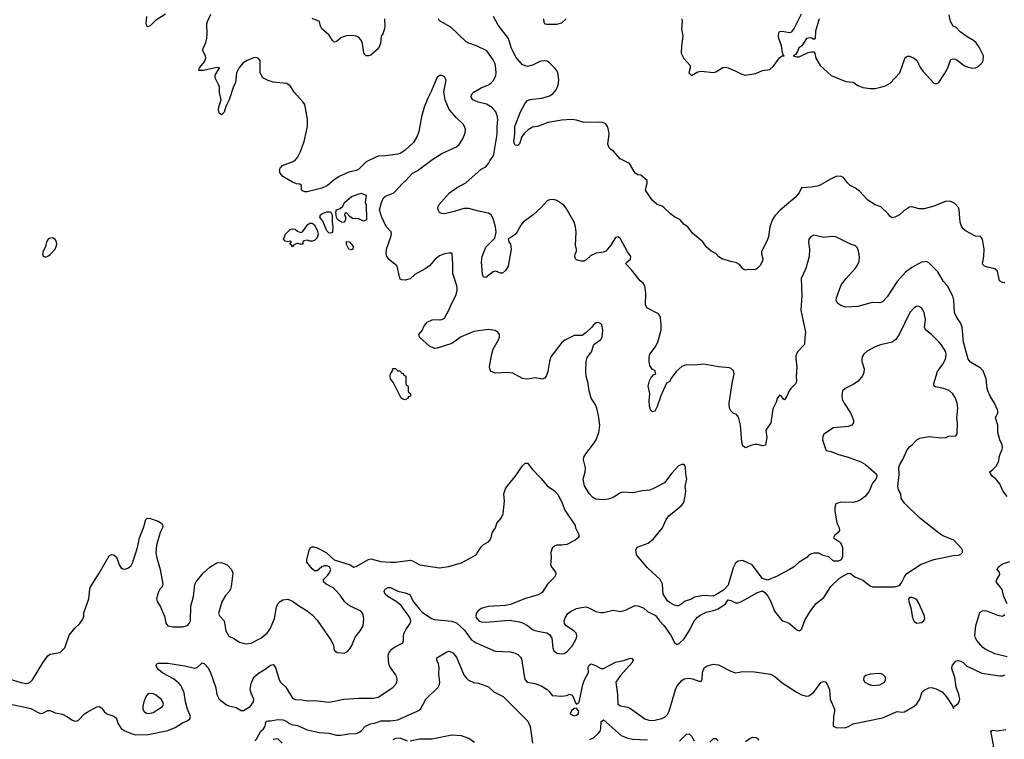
# Model space of a CAD drawing. Header units: inches. Extents: x 2001573 to 2220545, y 644482 to 846830.
# Tile 703 of 755: x 2165740 to 2173786, y 790523 to 796404. Entities that reach past the tile are written whole.
import ezdxf

# ---------------------------------------------------------------- set-up
doc = ezdxf.new("R2010")
doc.units = ezdxf.units.IN
doc.header["$MEASUREMENT"] = 0
doc.layers.add('C1769', color=7, linetype='Continuous')
doc.layers.add('C1779', color=7, linetype='Continuous')

msp = doc.modelspace()

# ---------------------------------------------------------------- linework, layer by layer
at = {"layer": 'C1769', "color": 5}
for points, elevation in [([(2166930, 796449), (2166850, 796399), (2166810, 796357.2), (2166790, 796345.2), (2166778, 796350), (2166772.9, 796372.9), (2166779.7, 796430)], 380), ([(2170000, 793467.7), (2169950, 793476), (2169890, 793466), (2169850, 793472.3), (2169770, 793514.5), (2169730, 793519.6), (2169630, 793516), (2169589.6, 793530), (2169580.5, 793550), (2169579.7, 793570), (2169597.1, 793670), (2169610, 793712.4), (2169652.9, 793787), (2169659.4, 793810), (2169659.8, 793830), (2169650, 793848), (2169625.2, 793865.2), (2169567.1, 793872.9), (2169450, 793857), (2169347.4, 793812.6), (2169270, 793758.2), (2169150, 793719.8), (2169130, 793717.8), (2169090, 793736.8), (2169006, 793810), (2169002, 793830), (2169030, 793864), (2169043.5, 793896.5), (2169070, 793933.4), (2169110.5, 793950.5), (2169150, 793954.9), (2169170, 793950.5), (2169190, 793952.7), (2169210, 793966), (2169250, 794036.4), (2169264.8, 794075.2), (2169303.9, 794150), (2169314.7, 794190), (2169315.1, 794210), (2169312.4, 794230), (2169279, 794330), (2169280.3, 794410), (2169274.5, 794490), (2169270, 794496), (2169250, 794497), (2169210, 794489.6), (2169170, 794473.3), (2169133.9, 794446.1), (2169087.8, 794392.2), (2169053.1, 794366.9), (2168970, 794321.6), (2168930, 794287.6), (2168890, 794274.5), (2168858.6, 794278.6), (2168850, 794284), (2168842.3, 794302.3), (2168825.2, 794390), (2168761.2, 794441.2), (2168739, 794470), (2168733.6, 794493.6), (2168737.2, 794530), (2168773.2, 794630), (2168778, 794658), (2168775.3, 794670), (2168733.6, 794713.6), (2168696.6, 794796.6), (2168680.5, 794850), (2168695.2, 794910), (2168711.7, 794948.3), (2168730, 794963.2), (2168797.6, 794990), (2168870, 795068.5), (2168895.6, 795090), (2168948.8, 795151.2), (2168986.6, 795170), (2169115.4, 795264.6), (2169188.6, 795311.4), (2169310, 795366.4), (2169330, 795383), (2169362.4, 795430), (2169381, 795479), (2169381.6, 795510), (2169375.6, 795530), (2169363.6, 795550), (2169310, 795601.6), (2169250.6, 795670.6), (2169216.8, 795750), (2169206.6, 795813.4), (2169226, 795910), (2169210, 795937.2), (2169190, 795949.2), (2169170, 795949.2), (2169147.3, 795930), (2169103.4, 795816.6), (2169076.2, 795763.8), (2169046.4, 795690), (2169024.4, 795610), (2169000.5, 795490), (2168986.6, 795453.4), (2168958.3, 795401.7), (2168890, 795337.6), (2168850, 795311.6), (2168830, 795304.7), (2168729.1, 795290.9), (2168670, 795289.7), (2168650, 795281.3), (2168570, 795241.6), (2168510, 795183.7), (2168490, 795172.7), (2168430, 795159), (2168350, 795122.7), (2168306.6, 795093.4), (2168256, 795050), (2168210, 795026.6), (2168090, 794997.2), (2168070, 794997.2), (2168050, 795005.2), (2168044, 795010), (2168042, 795050), (2168030, 795059), (2168003.1, 795063.1), (2167970, 795076), (2167890, 795122.4), (2167867.6, 795150), (2167864.2, 795170), (2167869.6, 795190), (2167887.7, 795212.3), (2167973.4, 795246.6), (2167990, 795256.4), (2168010, 795279.1), (2168033.7, 795326.3), (2168064, 795410), (2168091.2, 795530), (2168091, 795591), (2168069.2, 795710), (2168057.2, 795730), (2167986.6, 795810), (2167950, 795864), (2167922, 795882), (2167810, 795894.5), (2167770, 795907.3), (2167726, 795930), (2167704.5, 795970), (2167704, 796070), (2167689.3, 796089.3), (2167670, 796094), (2167650, 796091.3), (2167598.8, 796070), (2167564, 796050), (2167530, 796008.7), (2167510.8, 795970), (2167502, 795890), (2167484.4, 795850), (2167451.4, 795748.6), (2167424.6, 795695.4), (2167411.4, 795648.5), (2167390, 795626), (2167370, 795639), (2167364.7, 795664.8), (2167366.7, 795693.3), (2167386.3, 795750), (2167372.8, 795810), (2167371.2, 795850), (2167366.3, 795870), (2167336.3, 795930), (2167337.4, 795950), (2167372, 796010), (2167350, 796014.8), (2167242, 795990), (2167204, 795990), (2167209.3, 796010), (2167250, 796058.8), (2167261.6, 796090), (2167257.6, 796110), (2167236.9, 796150), (2167238, 796170), (2167261.2, 796218.8), (2167268.7, 796250), (2167272.1, 796290), (2167269.7, 796370), (2167274, 796390), (2167302.4, 796450)], 380), ([(2168722, 796410), (2168724, 796350), (2168720.7, 796330), (2168706.8, 796290), (2168694.8, 796270), (2168687.7, 796210), (2168670.6, 796170), (2168610, 796115.3), (2168590, 796108.7), (2168570, 796109), (2168559, 796119), (2168552.9, 796132.9), (2168542, 796210), (2168530, 796237.2), (2168510, 796259.5), (2168489.6, 796269.6), (2168450, 796274), (2168410, 796271.8), (2168370, 796258), (2168330, 796226.6), (2168310, 796221.2), (2168294.8, 796234.8), (2168270, 796279), (2168208, 796330), (2168198, 796350), (2168188.7, 796390), (2168130, 796415.3)], 360), ([(2170000, 794868.8), (2169936.5, 794810), (2169852.9, 794750), (2169834.7, 794725.3), (2169806.3, 794670), (2169790.1, 794649.9), (2169730.4, 794610), (2169736.5, 794590), (2169750.6, 794570.6), (2169757.3, 794530), (2169731.9, 794390), (2169710, 794353.2), (2169686.4, 794333.6), (2169670, 794333.2), (2169630, 794349.4), (2169610, 794343.7), (2169550, 794298), (2169530, 794299), (2169523.1, 794323.1), (2169513.8, 794426.2), (2169518.7, 794470), (2169550, 794543.8), (2169622, 794618), (2169632.3, 794667.7), (2169628.6, 794710), (2169610, 794779), (2169593.6, 794810), (2169570, 794823.5), (2169490, 794838.4), (2169410, 794859.8), (2169370, 794860.4), (2169290, 794836), (2169210, 794818.7), (2169190, 794820.7), (2169170, 794829.5), (2169159.3, 794850), (2169156, 794870), (2169163.7, 794890), (2169251.6, 794990), (2169309.6, 795030), (2169384.7, 795070), (2169510, 795181.3), (2169550, 795201.6), (2169570, 795227.7), (2169580.5, 795250), (2169610, 795288.4), (2169615.1, 795304.9), (2169642.7, 795470), (2169641.6, 795530), (2169646.3, 795586.4), (2169644.5, 795610), (2169631.9, 795650), (2169604.9, 795684.9), (2169553.4, 795713.4), (2169486.6, 795730), (2169460.8, 795740.8), (2169442.9, 795750), (2169429.5, 795770), (2169433, 795790), (2169450, 795811.5), (2169510, 795848.1), (2169570, 795872.1), (2169592.8, 795887.2), (2169612.2, 795907.8), (2169630, 795948), (2169633.4, 795970), (2169629.1, 796030), (2169622.9, 796050), (2169610, 796076.4), (2169558, 796150), (2169471.9, 796191.9), (2169410, 796211.3), (2169384.7, 796224.7), (2169263.3, 796343.3), (2169170, 796394), (2169160.9, 796410)], 360), ([(2170000, 796064.2), (2169990, 796062.7), (2169930, 796031.8), (2169890, 796020.9), (2169850, 796034), (2169796.1, 796096.1), (2169759.7, 796170), (2169733, 796250), (2169650, 796358.4), (2169610.9, 796430.9)], 340), ([(2170000, 795543.5), (2169967.5, 795532.5), (2169930, 795525.2), (2169896.1, 795503.9), (2169863.9, 795476.1), (2169842.8, 795450), (2169824.7, 795390), (2169810, 795375.3), (2169790, 795378), (2169782, 795390), (2169779, 795410), (2169787.3, 795470), (2169786.9, 795530), (2169831.2, 795650), (2169870, 795721.6), (2169890, 795743.1), (2169910, 795753.1), (2170000, 795762.2)], 340), ([(2165670, 791011.8), (2165750, 790987), (2165790, 790979.5), (2165810, 790982.4), (2165828.3, 790991.7), (2165845.6, 791010), (2165930, 791147.3), (2165970, 791204), (2165990, 791217.3), (2166070, 791231), (2166109.5, 791270.5), (2166144.9, 791375.1), (2166189.2, 791430), (2166231.8, 791468.2), (2166255.6, 791504.4), (2166263.7, 791530), (2166264.8, 791555.2), (2166303.6, 791670), (2166311.8, 791750), (2166318.4, 791770), (2166390, 791881), (2166470, 792022.8), (2166490, 792034), (2166509.3, 792030.7), (2166530, 792010.7), (2166552.4, 791950), (2166570, 791920.7), (2166590, 791913.4), (2166610, 791915.5), (2166630, 791924.9), (2166650, 791942), (2166664.2, 791970), (2166702.7, 792090), (2166718, 792170), (2166751.4, 792250), (2166770, 792318), (2166782, 792330), (2166810, 792328.5), (2166870, 792306), (2166898, 792290), (2166908.6, 792270), (2166905.7, 792250), (2166888.2, 792211.8), (2166857, 792110), (2166853.1, 792050), (2166856.9, 792016.9), (2166886.4, 791910), (2166910.5, 791790), (2166903, 791770), (2166887.7, 791752.3), (2166870, 791719.3), (2166858.5, 791670), (2166863.6, 791650), (2166887.2, 791610), (2166923.1, 791530), (2166932.7, 791472.7), (2166950, 791450.8), (2166990, 791442), (2167070, 791443), (2167110, 791452.7), (2167125.6, 791470), (2167135.6, 791490), (2167139.4, 791610), (2167159.8, 791690), (2167171.2, 791788.8), (2167180.7, 791810), (2167239.5, 791880.5), (2167294.5, 791930), (2167350, 791963.8), (2167390, 791967.3), (2167436, 791950), (2167471, 791910), (2167482, 791882), (2167468.3, 791771.7), (2167461.6, 791750), (2167450.4, 791730), (2167422, 791698), (2167392.9, 791647.2), (2167365.3, 791550), (2167374.9, 791530), (2167411.2, 791490), (2167424.7, 791410), (2167450, 791366.4), (2167490, 791346.7), (2167536.3, 791316.3), (2167590, 791302.6), (2167630, 791308.9), (2167710, 791348.2), (2167762.7, 791390), (2167790, 791431.7), (2167823.2, 791510), (2167838.5, 791601.5), (2167848.7, 791630), (2167868.4, 791650), (2167890, 791663.2), (2167930, 791669), (2167970, 791652.7), (2168025.7, 791610), (2168090, 791572.1), (2168130, 791541.3), (2168170, 791497.7), (2168285.7, 791330), (2168303.7, 791290), (2168310.8, 791250), (2168332.8, 791232.8), (2168390, 791225.5), (2168419.7, 791240.3), (2168438.2, 791261.8), (2168454.3, 791290), (2168481.8, 791358.2), (2168523, 791410), (2168547.6, 791450), (2168551.5, 791508.5), (2168544.7, 791550), (2168527.6, 791570), (2168447.2, 791607.2), (2168422.9, 791622.9), (2168394.7, 791650), (2168359.5, 791699.5), (2168321.5, 791741.5), (2168300.3, 791760.3), (2168243, 791790), (2168223.5, 791810), (2168222, 791830), (2168256.6, 791863.4), (2168275.1, 791890), (2168281.2, 791910), (2168272.3, 791932.3), (2168250, 791940.9), (2168230, 791939.5), (2168210, 791932), (2168170, 791898.4), (2168150, 791900.7), (2168130, 791917), (2168096.6, 791956.6), (2168087, 791970), (2168087, 791990), (2168104, 792070), (2168112.7, 792087.3), (2168130, 792096), (2168143.2, 792096.8), (2168170, 792088.2), (2168244, 792050), (2168308.3, 791988.3), (2168441, 791950), (2168470, 791930.5), (2168490, 791934.4), (2168590, 791992.6), (2168610, 791996.9), (2168690, 791977.1), (2168770.2, 791970.2), (2168810, 791971), (2168930, 791985.6), (2168950, 791980.2), (2169009.6, 791949.6), (2169170, 791925), (2169245.2, 791934.8), (2169350, 791964.9), (2169469.7, 792030), (2169510, 792095.6), (2169530, 792114.6), (2169570, 792137.1), (2169582.9, 792150), (2169593, 792170), (2169600.7, 792210), (2169627.3, 792250), (2169638.4, 792290), (2169675.6, 792330), (2169690, 792364.7), (2169700.7, 792470), (2169696.2, 792530), (2169709.5, 792570), (2169725.3, 792594.7), (2169789.3, 792670), (2169850, 792758.8), (2169870, 792778.8), (2169890, 792781), (2169930, 792726.8), (2169990, 792666), (2170000, 792654.3)], 380), ([(2165630, 790818.2), (2165830, 790775.9), (2165890, 790740.9), (2165910, 790734.6), (2165930, 790736.5), (2165970, 790758.4), (2165990, 790757.1), (2166030, 790738.7), (2166090, 790727.6), (2166126, 790710), (2166170, 790679.5), (2166190, 790672), (2166210, 790674), (2166219.5, 790680.5), (2166269, 790731), (2166290, 790745.3), (2166370, 790787.3), (2166390, 790790.6), (2166410, 790777.3), (2166430.6, 790750), (2166451.7, 790731.7), (2166510, 790711.7), (2166521.6, 790701.6), (2166530.2, 790690.2), (2166543.2, 790650), (2166570.2, 790610), (2166593.9, 790593.9), (2166649.6, 790569.6), (2166690, 790560.4), (2166790, 790561.5), (2166950, 790595), (2167010, 790620.2), (2167070, 790656.9), (2167107.1, 790672.9), (2167129.6, 790690), (2167136.9, 790710), (2167112.3, 790770), (2167095.2, 790830), (2167083.2, 790903.2), (2167058.5, 790958.5), (2167041, 790981), (2166997.5, 791017.5), (2166910, 791064.1), (2166876.3, 791090), (2166859.7, 791110), (2166854.5, 791130), (2166860.1, 791139.9), (2166873.6, 791146.4), (2166950, 791144.9), (2167090, 791123.6), (2167170, 791103.8), (2167190, 791110.6), (2167230, 791146.8), (2167250, 791140.7), (2167276.4, 791110), (2167299.3, 791070), (2167342.3, 790942.3), (2167351.5, 790890), (2167370, 790852.2), (2167430, 790805.5), (2167450, 790795.2), (2167510, 790782.4), (2167550, 790757.1), (2167570, 790757.1), (2167622.9, 790790), (2167651.4, 790830), (2167652, 790850), (2167630, 790899), (2167623, 790930), (2167630, 790978), (2167651.8, 791030), (2167690, 791064.4), (2167744.8, 791095.2), (2167790, 791128.4), (2167810, 791135.5), (2167830, 791111), (2167859.6, 791010), (2167870, 790990.5), (2167915.3, 790950), (2167970, 790859.3), (2167990, 790847.2), (2168045.5, 790845.5), (2168090, 790836.3), (2168150, 790838.7), (2168267.4, 790827.4), (2168388.9, 790851.1), (2168510, 790860.2), (2168630, 790858), (2168670, 790866.2), (2168790, 790946.5), (2168812.2, 790970), (2168822.2, 790990), (2168825.7, 791010), (2168821.7, 791030), (2168810, 791053.6), (2168769.2, 791109.2), (2168760.3, 791130), (2168752.5, 791170), (2168750.8, 791210), (2168761.7, 791238.3), (2168780.8, 791259.2), (2168803.8, 791276.2), (2168869.7, 791310.3), (2168875.4, 791330), (2168875.2, 791370), (2168881.6, 791390), (2168897.8, 791422.2), (2168930.7, 791470), (2168935, 791490), (2168930.7, 791510), (2168919.3, 791530), (2168855.9, 791615.9), (2168823.3, 791643.3), (2168747.3, 791690), (2168727.3, 791710), (2168717, 791730), (2168720.5, 791739.5), (2168726, 791750), (2168750, 791763.8), (2168770, 791763.8), (2168830, 791733.7), (2168890, 791720.5), (2168926.7, 791706.7), (2168955.2, 791650), (2169006.2, 791586.2), (2169030, 791561.4), (2169106, 791510), (2169130, 791502.2), (2169268.8, 791488.7), (2169310, 791475.9), (2169375.9, 791415.9), (2169430, 791339.6), (2169470, 791310.3), (2169624.4, 791244.4), (2169750, 791236.9), (2169787.9, 791227.9), (2169810, 791215.8), (2169833.3, 791193.3), (2169839.4, 791179.4), (2169866.1, 791026.1), (2169870.5, 791010), (2169886.8, 790990), (2169950, 790978.7), (2169986.4, 790966.4), (2170000, 790958.7)], 360), ([(2170000, 791716.1), (2169977.3, 791702.7), (2169866, 791670), (2169750, 791624.2), (2169710, 791616.2), (2169568.3, 791608.3), (2169510, 791591.8), (2169482.8, 791570), (2169469.2, 791550), (2169466, 791530), (2169470, 791517.3), (2169491.9, 791491.9), (2169510, 791483.6), (2169550, 791480.7), (2169742.2, 791497.7), (2169823.2, 791483.2), (2169850, 791474.3), (2169890, 791453.4), (2169930, 791421.1), (2169950, 791411.7), (2170000, 791401.6)], 380), ([(2167662, 790510), (2167676, 790524), (2167709.3, 790590), (2167731.4, 790608.5), (2167745.2, 790630), (2167750, 790662), (2167758, 790670), (2167770, 790672.7), (2167790, 790672.7), (2167850, 790685.3), (2167890, 790681.1), (2167919.1, 790670), (2167935.8, 790655.8), (2167963.4, 790643.4), (2168010, 790634.6), (2168090, 790598.9), (2168190, 790578), (2168267.2, 790572.8), (2168330, 790557.1), (2168364.5, 790555.5), (2168430, 790567.3), (2168490, 790570.4), (2168510, 790577.1), (2168530, 790592.7), (2168564.7, 790630), (2168606.6, 790650), (2168650, 790658.5), (2168690, 790673.1), (2168770, 790674.6), (2168830, 790683.1), (2168988.4, 790751.6), (2169015.1, 790770), (2169059.6, 790850), (2169158.7, 790950), (2169169.7, 790970), (2169172.4, 790990), (2169166, 791054), (2169166.6, 791110), (2169160.9, 791140.9), (2169149.2, 791170), (2169149.2, 791190), (2169230, 791238.8), (2169250, 791244), (2169278.8, 791230), (2169310, 791194), (2169370, 791050.6), (2169390, 791021.6), (2169406.6, 791006.6), (2169447, 790987), (2169490, 790980.3), (2169550, 790960.5), (2169570.3, 790950.3), (2169614, 790910), (2169690, 790873.8), (2169891, 790670), (2169911.7, 790628.3), (2169929.5, 790490)], 340), ([(2167886, 790490), (2167850, 790528), (2167810, 790522)], 340), ([(2168910, 790506.6), (2168850, 790531), (2168810, 790528.4), (2168790, 790517.4)], 340), ([(2169456.3, 790496.3), (2169410, 790529.5), (2169350, 790551.3), (2169270, 790556.9), (2169110, 790523.5), (2169010, 790523.5), (2168930, 790506.9)], 340)]:
    msp.add_lwpolyline(points, dxfattribs=dict(at, elevation=elevation))
for points, elevation in [([(2168550, 794758), (2168510, 794778), (2168460.4, 794780.4), (2168436.4, 794796.4), (2168410, 794826), (2168398, 794822), (2168394, 794810), (2168402, 794790), (2168402, 794770), (2168390, 794748), (2168368.4, 794748.4), (2168338, 794770), (2168328.4, 794788.4), (2168322, 794830), (2168328, 794850), (2168359, 794861), (2168380.4, 794879.6), (2168393.2, 794910), (2168450, 794958.8), (2168530, 794986), (2168570, 794971.3), (2168562, 794910), (2168572, 794890), (2168572.7, 794767.3)], 380), ([(2168270, 794659), (2168250, 794679), (2168216.6, 794756.6), (2168193.2, 794790), (2168199, 794810), (2168210, 794818.8), (2168250, 794834.8), (2168274.8, 794834.8), (2168282, 794830), (2168292, 794810), (2168292, 794750), (2168298, 794710), (2168296, 794670), (2168290, 794662)], 380), ([(2168130, 794593.2), (2168110, 794594), (2168090, 794602), (2168063.6, 794596.4), (2168054, 794590), (2168054, 794570), (2168030, 794568.7), (2168016.4, 794576.4), (2168003.6, 794576.4), (2167978, 794562), (2167970, 794549), (2167962, 794562), (2167948, 794570), (2167958, 794582), (2167958, 794590), (2167950, 794594), (2167930, 794588), (2167910, 794595.3), (2167895.3, 794610), (2167913.2, 794650), (2167949.5, 794690), (2167970, 794695.5), (2167990, 794693.4), (2168010, 794676), (2168034.6, 794665.4), (2168050, 794671.3), (2168094, 794730), (2168110, 794740.7), (2168130, 794740.7), (2168146, 794730), (2168170, 794684.7), (2168178.4, 794650), (2168170, 794622.7), (2168150, 794599.3)], 380), ([(2166010, 794622), (2165990, 794619), (2165972, 794610), (2165958.8, 794590), (2165951, 794550), (2165931, 794510), (2165926, 794490), (2165931.3, 794471.3), (2165950, 794464.7), (2165970, 794471.3), (2165990, 794486), (2166029, 794530), (2166039, 794550), (2166044, 794570), (2166036.5, 794596.5), (2166029.1, 794609.1)], 420), ([(2168450, 794524), (2168429, 794530), (2168410, 794566), (2168410, 794591.3), (2168434, 794590), (2168459.8, 794559.8), (2168464.7, 794550), (2168462, 794530)], 380), ([(2168830, 793534), (2168850, 793534), (2168858, 793518), (2168872.7, 793512.7), (2168878, 793498), (2168894, 793490), (2168894, 793430), (2168898, 793418), (2168914, 793410), (2168914, 793370), (2168918, 793358), (2168934, 793350), (2168932.7, 793327.3), (2168918, 793322), (2168910, 793308), (2168890, 793298), (2168870, 793302), (2168858, 793310), (2168795.3, 793435.3), (2168769.3, 793469.3), (2168766, 793490), (2168769.5, 793510), (2168785.6, 793534.4), (2168790, 793554), (2168810, 793554)], 380), ([(2166790, 790897), (2166770, 790869.2), (2166754, 790830), (2166745.7, 790790), (2166747, 790770), (2166758, 790750), (2166775.8, 790735.8), (2166792.7, 790732.7), (2166830, 790743.1), (2166906, 790790), (2166914.5, 790810), (2166910, 790828), (2166897, 790850), (2166850, 790885.1), (2166830, 790895.6)], 380)]:
    msp.add_lwpolyline(points, close=True, dxfattribs=dict(at, elevation=elevation))
at = {"layer": 'C1779', "color": 5}
for points, elevation in [([(2171150.9, 796410.9), (2171153.6, 796390), (2171147.6, 796330), (2171158.3, 796270), (2171147.3, 796187.3), (2171146.7, 796130), (2171166, 796086), (2171218.8, 796030), (2171218.8, 796010), (2171207.3, 795970), (2171230, 795949.1), (2171282.8, 795977.2), (2171310, 795983.6), (2171410, 795972.3), (2171430, 795977.8), (2171487.1, 796012.9), (2171504.4, 796015.6), (2171530, 796012), (2171587.6, 795987.6), (2171642, 795958), (2171670, 795951.1), (2171756.1, 795963.9), (2171810, 795988.4), (2171870, 795997.6), (2171897.9, 796022.1), (2171950, 796093.4), (2171970, 796108.2), (2171986, 796110), (2171978, 796118), (2171973.2, 796133.2), (2171965.1, 796190), (2171943, 796250), (2171939.6, 796270), (2171943, 796297), (2171950, 796306.8), (2171969.6, 796310.4), (2172030, 796298.8), (2172050, 796304.7), (2172070, 796331), (2172130, 796451)], 340), ([(2172273.7, 796410), (2172242, 796310), (2172241, 796250), (2172230, 796241.2), (2172212.5, 796252.5), (2172195.5, 796255.5), (2172170.7, 796249.3), (2172130.6, 796189.4), (2172106.8, 796173.2), (2172095.3, 796144.7), (2172079.1, 796120.9), (2172062, 796110), (2172090, 796102), (2172110, 796101.6), (2172184.1, 796135.9), (2172210, 796142.8), (2172230, 796141), (2172237.3, 796130), (2172246, 796090), (2172280.8, 796030), (2172370, 795948.1), (2172490, 795899.3), (2172550, 795894.4), (2172590, 795866.7), (2172629.2, 795849.2), (2172690, 795840.8), (2172730, 795843.2), (2172785.5, 795854.5), (2172815.2, 795864.8), (2172853.7, 795886.3), (2172932.3, 795970), (2172973.2, 796086.8), (2172981.2, 796098.8), (2172994, 796106), (2173010, 796106.8), (2173050, 796090.8), (2173070.7, 796070), (2173100.5, 796010), (2173122, 795982), (2173210, 795886), (2173230, 795881), (2173250, 795891.3), (2173298, 795962), (2173323.7, 796010), (2173350, 796078), (2173370, 796084.7), (2173390, 796082), (2173458, 796030), (2173490, 796016.3), (2173528.1, 796008.1), (2173550, 796010.5), (2173570, 796019.1), (2173602, 796050), (2173614, 796070), (2173615.6, 796110), (2173580.1, 796180.1), (2173555.1, 796215.1), (2173534.5, 796234.5), (2173482.9, 796262.9), (2173425.6, 796305.6), (2173390, 796342), (2173368, 796350), (2173345.2, 796390), (2173336.5, 796443.5)], 340), ([(2170021.6, 796410), (2170022, 796382), (2170030.5, 796370.5), (2170046.4, 796366.4), (2170130, 796366.7), (2170170, 796379.7), (2170206.6, 796410)], 340), ([(2170000, 795762.2), (2170010, 795763.2), (2170070, 795781.7), (2170098.9, 795801.1), (2170124.1, 795830), (2170141.3, 795870), (2170146.7, 795910), (2170140.3, 795960.3), (2170128.5, 795988.5), (2170111, 796011), (2170070, 796051.3), (2170050, 796064.4), (2170030, 796068.5), (2170000, 796064.2)], 340), ([(2173790, 794254.5), (2173770, 794257), (2173746.6, 794270), (2173730, 794348), (2173710, 794368.7), (2173650, 794380.7), (2173625.2, 794390), (2173610, 794402.7), (2173606.9, 794410), (2173618, 794470), (2173621.3, 794530), (2173609.2, 794610), (2173591.6, 794631.6), (2173550, 794634.7), (2173470, 794679.8), (2173450, 794695.8), (2173436.6, 794716.6), (2173425, 794750), (2173417.1, 794850), (2173411.8, 794870), (2173382.2, 794902.2), (2173350, 794919.1), (2173310, 794921.8), (2173210, 794881), (2173130, 794858.7), (2173090, 794857.6), (2173030, 794875.4), (2173010, 794871.2), (2172961.3, 794838.7), (2172930, 794809), (2172890.6, 794789.4), (2172870, 794785.2), (2172850, 794797.2), (2172836.6, 794816.6), (2172775.8, 794875.8), (2172730, 794891.3), (2172670, 794928), (2172603.2, 795003.2), (2172570, 795027.6), (2172525.6, 795050), (2172505.1, 795070), (2172473.2, 795113.2), (2172446.3, 795126.3), (2172410, 795121.7), (2172370, 795104.2), (2172270, 795046.2), (2172210, 795035.3), (2172130, 795029.3), (2172110, 794989.3), (2172078, 794950), (2171953.1, 794846.9), (2171910, 794800.5), (2171891.6, 794770), (2171871.3, 794710), (2171857.8, 794630), (2171846.3, 794593.7), (2171803.1, 794510), (2171802.4, 794490), (2171814, 794450), (2171810.4, 794430), (2171790, 794396), (2171770, 794373.2), (2171750, 794359), (2171690, 794362), (2171670, 794358), (2171650, 794368.7), (2171622.7, 794402.7), (2171597, 794417), (2171550, 794426.6), (2171478, 794450), (2171450, 794468.7), (2171430, 794494), (2171390, 794513.2), (2171350, 794549), (2171321.2, 794590), (2171238.6, 794658.6), (2171199, 794710), (2171168.7, 794730), (2171135.3, 794770), (2171090, 794792.7), (2171057, 794817), (2171007.5, 794867.5), (2170990, 794879.3), (2170950, 794894), (2170909.6, 794929.6), (2170853.2, 795010), (2170868.4, 795068.4), (2170868, 795090), (2170814.5, 795134.5), (2170790, 795137.2), (2170770, 795148.7), (2170722.7, 795230), (2170648.2, 795268.2), (2170592.7, 795330), (2170570, 795342.7), (2170556.6, 795356.6), (2170547.3, 795387.3), (2170556.9, 795470), (2170555.1, 795490), (2170546.3, 795526.3), (2170530, 795551.8), (2170502.8, 795562.8), (2170467.5, 795567.5), (2170350, 795564.5), (2170290, 795584.2), (2170250, 795588.7), (2170170, 795582.8), (2170057, 795563), (2170000, 795543.5)], 340), ([(2173810, 792506), (2173772.9, 792552.9), (2173748.7, 792610), (2173713.2, 792653.2), (2173688.7, 792670), (2173675.3, 792690), (2173669, 792710), (2173693.2, 792726.8), (2173723.2, 792756.8), (2173741.2, 792798.8), (2173745.1, 792830), (2173758.4, 792870), (2173769.6, 792890), (2173772, 792910), (2173767.6, 792930), (2173749.6, 792970), (2173733.2, 793030), (2173733.2, 793090), (2173715.1, 793150), (2173732, 793190), (2173734.5, 793210), (2173705.1, 793270), (2173670, 793326.6), (2173651.2, 793370), (2173644.7, 793390), (2173637.2, 793470), (2173613.9, 793533.9), (2173590, 793557.6), (2173510, 793605.6), (2173489.7, 793630), (2173452.7, 793770), (2173442.7, 793890), (2173427.5, 793927.5), (2173398.2, 793970), (2173379.3, 794010), (2173372.7, 794112.7), (2173365.7, 794145.7), (2173322.4, 794230), (2173290, 794265.1), (2173243.2, 794343.2), (2173170, 794418), (2173150, 794427), (2173110, 794421.6), (2173030, 794379.2), (2172979.3, 794340.7), (2172910, 794264.5), (2172830, 794139.5), (2172790, 794098), (2172770, 794089.4), (2172706.9, 794093.1), (2172590, 794059.5), (2172490, 794056), (2172449.6, 794069.6), (2172425.4, 794085.4), (2172412.7, 794110), (2172414.5, 794130), (2172451.4, 794228.6), (2172464.5, 794250), (2172494.5, 794290), (2172570, 794372.7), (2172590, 794404), (2172599.1, 794430), (2172603.3, 794463.3), (2172595.8, 794515.8), (2172582.9, 794542.9), (2172570, 794556), (2172528.7, 794570), (2172410, 794629.2), (2172372.5, 794632.5), (2172310, 794625.1), (2172230, 794642), (2172206.6, 794633.4), (2172187.7, 794610), (2172185.2, 794585.2), (2172194.8, 794530), (2172190.7, 794470), (2172164.4, 794370), (2172126, 794290), (2172130.3, 794150), (2172124.4, 794030), (2172162.4, 793850), (2172155.5, 793810), (2172154, 793750), (2172097.3, 793690), (2172083.4, 793656.6), (2172082, 793630), (2172090.3, 793570), (2172085.5, 793490), (2172087.7, 793450), (2172082, 793430), (2172040.7, 793390), (2172028.3, 793371.7), (2172010, 793328), (2171990, 793298), (2171982, 793302), (2171962, 793330), (2171950, 793336), (2171930, 793308), (2171921.4, 793278.6), (2171894.9, 793225.1), (2171877.3, 793110), (2171837.6, 793050), (2171846.4, 792990), (2171833.4, 792926.6), (2171810, 792922.7), (2171770, 792932.3), (2171750, 792932.3), (2171714.6, 792925.4), (2171670, 792905.2), (2171650, 792922), (2171640.9, 792950), (2171631.4, 793090), (2171614.7, 793154.7), (2171598, 793178), (2171569.4, 793189.4), (2171550, 793208.7), (2171540.9, 793230), (2171538.4, 793270), (2171562, 793430), (2171579.6, 793510), (2171574, 793534), (2171554.2, 793554.2), (2171540.2, 793560.2), (2171450, 793566.3), (2171330, 793588), (2171250, 793579.6), (2171190, 793583.6), (2171150, 793569.6), (2171104.4, 793530), (2171061, 793470), (2171052.7, 793447.3), (2171026.4, 793433.6), (2170979.3, 793330), (2170950, 793242), (2170930, 793204), (2170910, 793198), (2170894.6, 793214.6), (2170886.3, 793246.3), (2170883.7, 793290), (2170889.2, 793350), (2170876.2, 793410), (2170886.9, 793453.1), (2170900.1, 793479.9), (2170918.9, 793501.1), (2170938, 793510), (2170930, 793538), (2170909.3, 793549.3), (2170890, 793578), (2170883.7, 793610), (2170884.5, 793650), (2170889.7, 793670.2), (2170932.5, 793727.5), (2170953.6, 793770), (2170980.7, 793870), (2170982.9, 793910), (2170976.2, 793970), (2170969.6, 793989.6), (2170959.7, 793999.7), (2170865.2, 794050), (2170855.1, 794075.1), (2170857.6, 794170), (2170849.5, 794230), (2170835.1, 794250), (2170809.4, 794270), (2170740.4, 794360.4), (2170692.3, 794410), (2170698.9, 794421.1), (2170732.3, 794447.7), (2170735.1, 794470), (2170706.5, 794506.5), (2170650, 794614), (2170630, 794629.2), (2170610, 794625.2), (2170570, 794560.9), (2170530, 794512.3), (2170510, 794504.5), (2170450, 794495.1), (2170404.4, 794475.6), (2170370, 794441.2), (2170350, 794429.5), (2170329.6, 794429.6), (2170290, 794442.7), (2170281.2, 794450), (2170276, 794470), (2170279.3, 794490), (2170289.3, 794510), (2170289.3, 794530), (2170281.3, 794561.3), (2170287, 794667), (2170281.3, 794710), (2170270, 794749), (2170204.9, 794864.9), (2170187.2, 794887.2), (2170130, 794927), (2170104.9, 794935.1), (2170070, 794932.7), (2170050, 794922.7), (2170001.3, 794870), (2170000, 794868.8)], 360), ([(2170000, 791401.6), (2170048.1, 791391.9), (2170070, 791380.3), (2170088, 791350), (2170096.5, 791270), (2170105.4, 791245.4), (2170130, 791227.2), (2170170, 791220.9), (2170190, 791223.6), (2170217.5, 791242.5), (2170256.4, 791290), (2170290.8, 791350), (2170292.9, 791370), (2170286.3, 791390), (2170267.9, 791408), (2170205.1, 791450), (2170191.6, 791470), (2170189.6, 791490), (2170199.3, 791520.7), (2170219.5, 791550), (2170246, 791570), (2170290, 791591.8), (2170330, 791601.1), (2170370, 791604.2), (2170395.9, 791595.9), (2170448.2, 791568.2), (2170490, 791560.3), (2170510, 791560.4), (2170590, 791578.4), (2170650, 791567), (2170690, 791579), (2170750, 791608.9), (2170770, 791615.6), (2170790, 791614.6), (2170836.3, 791596.3), (2170870, 791568.5), (2170934.4, 791534.4), (2170967.4, 791490), (2171005.5, 791450), (2171057, 791377), (2171090, 791314), (2171110, 791297.3), (2171130, 791304.9), (2171170, 791344.9), (2171210, 791408), (2171252.1, 791487.9), (2171279.5, 791520.5), (2171301.6, 791538.4), (2171350, 791563.1), (2171410, 791575.5), (2171448.7, 791590), (2171509, 791630), (2171530, 791662), (2171550, 791658), (2171590, 791639.1), (2171610, 791639.1), (2171639, 791650), (2171770, 791724), (2171810, 791736), (2171830, 791722.8), (2171853.7, 791693.7), (2171874.6, 791654.6), (2171908.2, 791570), (2171970, 791491), (2172010, 791479.1), (2172030, 791468), (2172090, 791418), (2172110, 791410.6), (2172130, 791420.7), (2172159.1, 791500.9), (2172203.7, 791576.3), (2172248.6, 791631.4), (2172310, 791681.7), (2172367.4, 791772.6), (2172440.1, 791839.9), (2172510, 791881), (2172530, 791878), (2172564, 791850), (2172630, 791824.6), (2172690, 791778), (2172710, 791770.3), (2172889.7, 791770.3), (2172930, 791780.7), (2172950, 791806.8), (2172969.7, 791850), (2172990, 791878.4), (2173105.4, 791954.6), (2173210, 791991.8), (2173370, 792024.4), (2173413.1, 792026.9), (2173430, 792034.8), (2173445.2, 792050), (2173445.2, 792070), (2173438.9, 792078.9), (2173372.7, 792150), (2173285.1, 792185.1), (2173249.6, 792209.7), (2173092.7, 792332.7), (2172972.3, 792450), (2172943.7, 792490), (2172940.9, 792530), (2172922.6, 792562.6), (2172914.7, 792590), (2172927.9, 792687.9), (2172924.9, 792744.9), (2172932.8, 792770), (2172957.2, 792810), (2172991.8, 792890), (2173010, 792913.4), (2173033.2, 792930), (2173070, 792971), (2173095.5, 792984.5), (2173170, 792996.3), (2173270, 792985.5), (2173310, 792990.5), (2173330, 792999.3), (2173390, 793004), (2173400.9, 793019.1), (2173402.4, 793110), (2173398, 793150), (2173406.9, 793230), (2173402, 793270), (2173387.1, 793310), (2173365.6, 793345.6), (2173334.9, 793374.9), (2173290, 793391.2), (2173223.3, 793403.3), (2173213.2, 793410), (2173209.5, 793429.5), (2173240.5, 793530), (2173284.2, 793590), (2173304.7, 793630), (2173311.1, 793668.9), (2173307.6, 793690), (2173270, 793749.4), (2173250, 793772), (2173190, 793832), (2173141.6, 793870), (2173133.6, 793890), (2173142, 793950), (2173130.9, 794010.9), (2173109.7, 794049.7), (2173090, 794060.7), (2173070, 794061.6), (2173048.2, 794050), (2173014.9, 794010), (2172926.7, 793830), (2172900.5, 793790), (2172870, 793769.6), (2172773, 793747), (2172730.3, 793729.7), (2172664.8, 793695.2), (2172637.3, 793670), (2172625.5, 793650), (2172622.4, 793630), (2172622, 793610), (2172641.6, 793550), (2172638.4, 793521.6), (2172626.2, 793493.8), (2172590.5, 793449.5), (2172555.1, 793424.9), (2172486.8, 793390), (2172464.4, 793370), (2172457.6, 793330), (2172462, 793302), (2172476.4, 793270), (2172528.2, 793190), (2172553.4, 793130), (2172553.4, 793110), (2172538.8, 793090), (2172510, 793078.7), (2172390, 793069.6), (2172310, 793017.2), (2172302.8, 792997.2), (2172301.6, 792970), (2172327.5, 792887.5), (2172330, 792882), (2172370, 792876.3), (2172431.3, 792850), (2172510, 792828.8), (2172614.8, 792790), (2172650.8, 792770), (2172742.8, 792690), (2172744, 792670), (2172737.3, 792650), (2172710, 792615.3), (2172682.8, 792550), (2172650.5, 792509.5), (2172616.7, 792483.3), (2172590, 792469.4), (2172550, 792459.3), (2172450, 792461.2), (2172410, 792446), (2172402, 792418), (2172401, 792390), (2172417.3, 792290), (2172436.3, 792250), (2172439.1, 792230), (2172426.8, 792210), (2172401, 792190), (2172391.3, 792170), (2172446.8, 792130), (2172464.7, 792090), (2172463.6, 792016.4), (2172454, 791990), (2172430, 791978), (2172390, 791978), (2172352.9, 792012.9), (2172306.3, 792026.3), (2172270, 792044), (2172230, 792044), (2172210, 792039), (2172190, 792028.7), (2172171.3, 792010), (2172110.6, 791969.4), (2172064.7, 791930), (2172031.3, 791910), (2171930, 791856), (2171850, 791824), (2171810, 791838), (2171726, 791950), (2171650, 791982.9), (2171610, 791978), (2171590, 791962.7), (2171570, 791924), (2171530, 791782), (2171490, 791742), (2171430, 791704), (2171406.4, 791693.6), (2171330, 791699), (2171254.4, 791685.6), (2171230, 791669), (2171170, 791648.7), (2171150, 791628.7), (2171126, 791614), (2171110, 791613.2), (2171090, 791619.3), (2171050, 791641.2), (2171034.8, 791654.8), (2170997.2, 791710), (2170993.2, 791790), (2170973.2, 791830), (2170870, 791924), (2170779.3, 792030), (2170776, 792070), (2170786, 792094), (2170874.4, 792125.6), (2170919, 792161), (2170992, 792250), (2171022, 792318), (2171045.2, 792350), (2171145.2, 792430), (2171160.9, 792450), (2171169.4, 792470), (2171180.9, 792530), (2171183.7, 792550), (2171179.3, 792590), (2171192.3, 792650), (2171183.7, 792690), (2171179.5, 792750), (2171170, 792769), (2171150, 792769.3), (2171122.6, 792757.4), (2171070, 792699.3), (2171010, 792619.3), (2170925.9, 792574.2), (2170890, 792559.6), (2170830, 792553.3), (2170750, 792536.9), (2170670, 792541.6), (2170650, 792536.2), (2170590, 792499.6), (2170550, 792486), (2170510, 792480.5), (2170445.3, 792485.3), (2170421.4, 792501.5), (2170392.4, 792532.4), (2170355.5, 792595.5), (2170345.1, 792650), (2170360.4, 792710), (2170362.8, 792742.8), (2170347.3, 792807.3), (2170351.2, 792830), (2170365.1, 792854.9), (2170430, 792936.4), (2170450.6, 792969.4), (2170471.2, 793030), (2170480.5, 793090), (2170470, 793168), (2170456, 793230), (2170442.5, 793262.5), (2170409.3, 793310), (2170393.2, 793370), (2170386.6, 793430), (2170369.7, 793489.7), (2170365.1, 793530), (2170369.7, 793610), (2170378, 793642), (2170411.6, 793690), (2170431.5, 793748.5), (2170489.3, 793790), (2170500.9, 793810), (2170506, 793866), (2170497.2, 793910), (2170490, 793919), (2170470, 793929.2), (2170450, 793926), (2170428.8, 793911.2), (2170411.9, 793888.2), (2170370, 793849), (2170336.3, 793823.7), (2170270, 793822.9), (2170194.4, 793785.6), (2170170, 793765.1), (2170081.5, 793650), (2170068.1, 793611.8), (2170055.6, 793530), (2170044.9, 793495.1), (2170030, 793473.2), (2170010, 793466), (2170000, 793467.7)], 380), ([(2170000, 792654.3), (2170050, 792595.5), (2170110, 792553), (2170139.6, 792520.4), (2170173.5, 792453.5), (2170195.2, 792395.2), (2170278, 792270), (2170281, 792250), (2170310.8, 792190), (2170307.1, 792172.9), (2170278, 792150), (2170210, 792116.2), (2170170.4, 792109.6), (2170130, 792109.5), (2170110, 792100.9), (2170090, 792084), (2170080.4, 792050), (2170083.1, 792010), (2170077.8, 791950), (2170090, 791924.2), (2170118, 791890), (2170121.7, 791870), (2170110, 791847.6), (2170052, 791790), (2170010, 791722), (2170000, 791716.1)], 380), ([(2173809.6, 791630), (2173782.4, 791690), (2173768.1, 791748.1), (2173719, 791810), (2173724, 791830), (2173749, 791870), (2173748, 791890), (2173729, 791910), (2173735.3, 791930), (2173770, 791956), (2173830, 791976)], 360), ([(2173810, 791197.3), (2173710, 791222.6), (2173630, 791258.3), (2173611.8, 791271.8), (2173562.4, 791330), (2173549.7, 791350), (2173546.6, 791370), (2173554, 791450), (2173584.2, 791550), (2173590, 791560.7), (2173607.9, 791572.1), (2173630, 791574.4), (2173650, 791570.4), (2173730, 791538.7), (2173770, 791528.4), (2173790, 791542.8)], 360), ([(2170000, 790958.7), (2170050.7, 790930), (2170070.7, 790910), (2170090, 790881), (2170170, 790876.3), (2170210, 790882), (2170230, 790890.6), (2170250, 790886), (2170262.8, 790870), (2170280.7, 790820.7), (2170290, 790811.3), (2170310, 790821), (2170313.1, 790826.9), (2170341.5, 790970), (2170356.5, 791010), (2170388.4, 791070), (2170386.4, 791110), (2170393.2, 791130), (2170410, 791138.4), (2170450, 791123.1), (2170490, 791100.5), (2170510, 791100.5), (2170610, 791154.3), (2170672.9, 791167.1), (2170730, 791186), (2170742.5, 791182.5), (2170752.2, 791170), (2170744.4, 791150), (2170650, 791043), (2170610.3, 790990), (2170624, 790890), (2170628.7, 790810), (2170650, 790795.5), (2170710, 790784.2), (2170730, 790775.3), (2170849.4, 790689.4), (2170890, 790676.3), (2170930, 790678.4), (2170986.2, 790693.8), (2171013.5, 790706.5), (2171033.7, 790726.3), (2171046.1, 790753.9), (2171101.6, 790938.4), (2171116.3, 790963.7), (2171150, 791003.1), (2171170, 791017), (2171210, 791023.1), (2171238, 791018), (2171290, 790999.1), (2171310, 790998), (2171317.2, 791010), (2171320.7, 791070), (2171333.6, 791106.4), (2171357.2, 791122.8), (2171410, 791137.6), (2171450, 791132), (2171550, 791079.1), (2171590, 791064.9), (2171650, 791075.8), (2171745.4, 791074.6), (2171874.1, 791054.1), (2171910, 791036.4), (2171970, 790984.4), (2172086, 790910), (2172130, 790886.5), (2172170, 790875.6), (2172190, 790878), (2172230, 790907.2), (2172289.6, 790990), (2172310, 790994.7), (2172330, 790990.2), (2172356.9, 790930), (2172364.2, 790850), (2172398.2, 790770), (2172399.2, 790750), (2172390.3, 790710), (2172386.8, 790630), (2172416.7, 790616.7), (2172490, 790620.3), (2172512.2, 790627.7), (2172550, 790650.5), (2172790, 790698.4), (2172910, 790750.4), (2172950, 790744.4), (2172970, 790748.4), (2173050, 790794), (2173070, 790812.2), (2173095.3, 790850), (2173115.6, 790910), (2173130, 790924.4), (2173170, 790943), (2173190, 790944.9), (2173230, 790936.4), (2173277.1, 790910), (2173312.4, 790870), (2173364.7, 790790), (2173370, 790774), (2173375.3, 790790), (2173410, 790815.5), (2173418.3, 790830), (2173421.5, 790850), (2173414, 790890), (2173392.9, 790950), (2173383.1, 791030), (2173358.7, 791090), (2173356.9, 791110), (2173363.6, 791130), (2173390, 791160.7), (2173410, 791167.7), (2173430, 791162), (2173450.4, 791150.4), (2173479.3, 791119.3), (2173530, 791099.5), (2173602.2, 791062.2), (2173750, 791042), (2173770, 791040.3), (2173794.5, 791050)], 360), ([(2170399, 790521), (2170430, 790534.3), (2170468.4, 790570), (2170482.4, 790590), (2170488.8, 790610), (2170492, 790668), (2170510, 790682), (2170655, 790555), (2170710, 790531.6), (2170750, 790523.7), (2170870, 790519.3)], 340), ([(2171131.7, 790508.3), (2171190, 790564.9), (2171210, 790567.7), (2171230, 790547.3), (2171252.2, 790510)], 340), ([(2173718.5, 790000), (2173715.5, 790264.5), (2173728.3, 790330), (2173725.4, 790350), (2173702, 790410), (2173696.6, 790476.6), (2173675.3, 790590), (2173690, 790596.3), (2173730, 790592.7), (2173798, 790602)], 340), ([(2171379.8, 790500.2), (2171410, 790530.4), (2171430, 790530.6), (2171448, 790510)], 340), ([(2171670, 790504), (2171710, 790533.4), (2171730, 790539.1), (2171756.3, 790536.3), (2171770.7, 790530.7), (2171776.3, 790516.3)], 340)]:
    msp.add_lwpolyline(points, dxfattribs=dict(at, elevation=elevation))
for points, elevation in [([(2173030, 791682.7), (2173010, 791682), (2173002.8, 791670), (2173004.9, 791650), (2173025.1, 791585.1), (2173032.2, 791530), (2173041.5, 791501.5), (2173050, 791486.8), (2173070, 791473), (2173110, 791477.1), (2173129.6, 791490.4), (2173136.2, 791510), (2173135.1, 791530), (2173090, 791629), (2173070, 791662.7), (2173054.9, 791674.9)], 380), ([(2172770, 791059.7), (2172690, 791056.4), (2172654.7, 791045.3), (2172638, 791030), (2172634.9, 791010), (2172646.7, 790990), (2172682, 790970), (2172710, 790963.2), (2172770, 790969.3), (2172807.3, 790990), (2172815.6, 791010), (2172816.2, 791030), (2172793.6, 791053.6)], 380), ([(2170290, 790778), (2170270, 790775.3), (2170250, 790755.3), (2170238, 790730), (2170270, 790714), (2170290, 790719.1), (2170302.7, 790730), (2170309.2, 790750)], 360)]:
    msp.add_lwpolyline(points, close=True, dxfattribs=dict(at, elevation=elevation))

doc.saveas('drawing.dxf')
